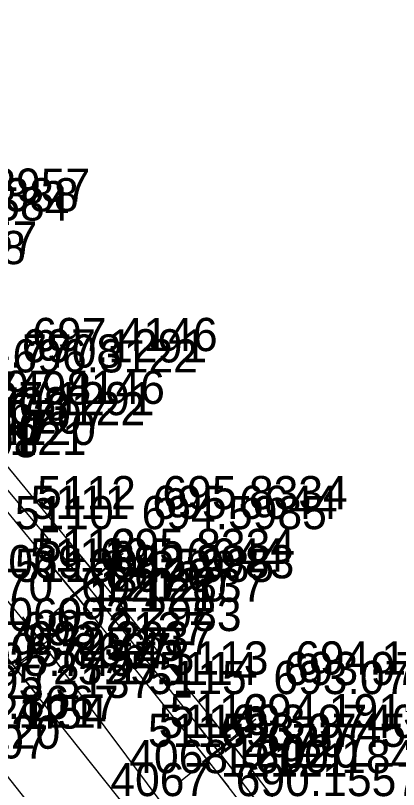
# Model space of a CAD drawing. Extents: x 1602514 to 1609837, y 863887 to 871157.
# Drawn here: x 1609338 to 1609425.2, y 864579.8 to 864755.9 of the extents above; entities that cross this region are included whole.
import ezdxf

# ---------------------------------------------------------------- set-up
doc = ezdxf.new("R2010")
doc.units = 0
for name, color, linetype in [('Default', 7, 'Continuous'), ('Survey-Point', 7, 'Continuous'), ('Survey-Text-Elevation', 7, 'Continuous'), ('Survey-Text-Feature', 7, 'Continuous'), ('Survey-Text-Name and Number', 7, 'Continuous')]:
    doc.layers.add(name, color=color, linetype=linetype)

msp = doc.modelspace()

# ---------------------------------------------------------------- linework, layer by layer
at = {"layer": 'Default'}
for points in [[(1609761.97, 863907.28), (1609738.08, 863963.79), (1609716.49, 864013), (1609684.47, 864070.97), (1609661.22, 864113.84), (1609637.73, 864170.53), (1609612.37, 864217.52), (1609582.99, 864268.15), (1609553.96, 864317.71), (1609520.91, 864373.9), (1609484.78, 864422.99), (1609446.86, 864468.2), (1609418.18, 864513.99), (1609377.46, 864568.48), (1609344.31, 864612.8), (1609304.89, 864660.73), (1609266.65, 864699.34), (1609223.93, 864742.15), (1609190.41, 864787.15), (1609146.47, 864834.28), (1609108.85, 864870.77), (1609064.82, 864911.72), (1609026.77, 864946.42)], [(1609761.97, 863907.28), (1609738.08, 863963.79), (1609716.49, 864013), (1609684.47, 864070.97), (1609661.22, 864113.84), (1609637.73, 864170.53), (1609612.37, 864217.52), (1609582.99, 864268.15), (1609553.96, 864317.71), (1609520.91, 864373.9), (1609484.78, 864422.99), (1609446.86, 864468.2), (1609418.18, 864513.99), (1609377.46, 864568.48), (1609344.31, 864612.8), (1609304.89, 864660.73), (1609266.65, 864699.34), (1609223.93, 864742.15), (1609190.41, 864787.15), (1609146.47, 864834.28), (1609108.85, 864870.77), (1609064.82, 864911.72), (1609026.77, 864946.42)], [(1609761.97, 863907.28), (1609738.08, 863963.79), (1609716.49, 864013), (1609684.47, 864070.97), (1609661.22, 864113.84), (1609637.73, 864170.53), (1609612.37, 864217.52), (1609582.99, 864268.15), (1609553.96, 864317.71), (1609520.91, 864373.9), (1609484.78, 864422.99), (1609446.86, 864468.2), (1609418.18, 864513.99), (1609377.46, 864568.48), (1609344.31, 864612.8), (1609304.89, 864660.73), (1609266.65, 864699.34), (1609223.93, 864742.15), (1609190.41, 864787.15), (1609146.47, 864834.28), (1609108.85, 864870.77), (1609064.82, 864911.72), (1609026.77, 864946.42)], [(1609205.73, 864800.47), (1609237.3, 864766.32), (1609268.57, 864732.05), (1609297.84, 864698.48), (1609326.86, 864664.49), (1609356.48, 864628.51), (1609386.66, 864590.9), (1609415.14, 864553.69), (1609443.92, 864514.93), (1609471.63, 864476.21), (1609497.49, 864438.76), (1609523.96, 864399.29), (1609548.52, 864361.14), (1609573.81, 864320.6), (1609597.33, 864281.9), (1609622.53, 864238.13), (1609646.78, 864195.03), (1609669.97, 864151.36), (1609691.72, 864109.29), (1609711.45, 864069.13), (1609732.23, 864025.54), (1609750.5, 863985.71), (1609769.14, 863942.98), (1609780.56, 863915.62)], [(1609205.73, 864800.47), (1609237.3, 864766.32), (1609268.57, 864732.05), (1609297.84, 864698.48), (1609326.86, 864664.49), (1609356.48, 864628.51), (1609386.66, 864590.9), (1609415.14, 864553.69), (1609443.92, 864514.93), (1609471.63, 864476.21), (1609497.49, 864438.76), (1609523.96, 864399.29), (1609548.52, 864361.14), (1609573.81, 864320.6), (1609597.33, 864281.9), (1609622.53, 864238.13), (1609646.78, 864195.03), (1609669.97, 864151.36), (1609691.72, 864109.29), (1609711.45, 864069.13), (1609732.23, 864025.54), (1609750.5, 863985.71), (1609769.14, 863942.98), (1609780.56, 863915.62)], [(1609205.73, 864800.47), (1609237.3, 864766.32), (1609268.57, 864732.05), (1609297.84, 864698.48), (1609326.86, 864664.49), (1609356.48, 864628.51), (1609386.66, 864590.9), (1609415.14, 864553.69), (1609443.92, 864514.93), (1609471.63, 864476.21), (1609497.49, 864438.76), (1609523.96, 864399.29), (1609548.52, 864361.14), (1609573.81, 864320.6), (1609597.33, 864281.9), (1609622.53, 864238.13), (1609646.78, 864195.03), (1609669.97, 864151.36), (1609691.72, 864109.29), (1609711.45, 864069.13), (1609732.23, 864025.54), (1609750.5, 863985.71), (1609769.14, 863942.98), (1609780.56, 863915.62)], [(1609203.42, 864797.93), (1609235.23, 864763.75), (1609266, 864729.47), (1609295.23, 864696.28), (1609324.46, 864661.92), (1609354.21, 864626.33), (1609384.15, 864588.51), (1609412.55, 864551.49), (1609441.75, 864512.62), (1609469.19, 864474.34), (1609495.01, 864436.89), (1609521.53, 864397.42), (1609546.24, 864359.02), (1609571.01, 864319.25), (1609594.82, 864280.17), (1609619.9, 864236.6), (1609644.21, 864192.95), (1609667.06, 864150.02), (1609688.84, 864107.82), (1609708.67, 864067.5), (1609729.29, 864023.82), (1609746.84, 863984.65), (1609765.97, 863941.3), (1609777.8, 863913.9)], [(1609203.42, 864797.93), (1609235.23, 864763.75), (1609266, 864729.47), (1609295.23, 864696.28), (1609324.46, 864661.92), (1609354.21, 864626.33), (1609384.15, 864588.51), (1609412.55, 864551.49), (1609441.75, 864512.62), (1609469.19, 864474.34), (1609495.01, 864436.89), (1609521.53, 864397.42), (1609546.24, 864359.02), (1609571.01, 864319.25), (1609594.82, 864280.17), (1609619.9, 864236.6), (1609644.21, 864192.95), (1609667.06, 864150.02), (1609688.84, 864107.82), (1609708.67, 864067.5), (1609729.29, 864023.82), (1609746.84, 863984.65), (1609765.97, 863941.3), (1609777.8, 863913.9)], [(1609203.42, 864797.93), (1609235.23, 864763.75), (1609266, 864729.47), (1609295.23, 864696.28), (1609324.46, 864661.92), (1609354.21, 864626.33), (1609384.15, 864588.51), (1609412.55, 864551.49), (1609441.75, 864512.62), (1609469.19, 864474.34), (1609495.01, 864436.89), (1609521.53, 864397.42), (1609546.24, 864359.02), (1609571.01, 864319.25), (1609594.82, 864280.17), (1609619.9, 864236.6), (1609644.21, 864192.95), (1609667.06, 864150.02), (1609688.84, 864107.82), (1609708.67, 864067.5), (1609729.29, 864023.82), (1609746.84, 863984.65), (1609765.97, 863941.3), (1609777.8, 863913.9)], [(1609201.09, 864795.88), (1609233.79, 864762.56), (1609263.61, 864727.34), (1609293.11, 864694.19), (1609322.35, 864659.64), (1609351.72, 864623.98), (1609381.71, 864586.46), (1609410.08, 864549.72), (1609438.97, 864509.94), (1609466.68, 864472.17), (1609492.31, 864435.06), (1609518.27, 864395.74), (1609543.67, 864357.28), (1609567.84, 864317.56), (1609591.63, 864277.71), (1609617.17, 864235.3), (1609641.66, 864191.29), (1609664.19, 864148.82), (1609685.82, 864106.64), (1609706.08, 864066.32), (1609726.82, 864022.26), (1609744, 863983.05), (1609763.61, 863940.31), (1609775.77, 863911.75)], [(1609201.09, 864795.88), (1609233.79, 864762.56), (1609263.61, 864727.34), (1609293.11, 864694.19), (1609322.35, 864659.64), (1609351.72, 864623.98), (1609381.71, 864586.46), (1609410.08, 864549.72), (1609438.97, 864509.94), (1609466.68, 864472.17), (1609492.31, 864435.06), (1609518.27, 864395.74), (1609543.67, 864357.28), (1609567.84, 864317.56), (1609591.63, 864277.71), (1609617.17, 864235.3), (1609641.66, 864191.29), (1609664.19, 864148.82), (1609685.82, 864106.64), (1609706.08, 864066.32), (1609726.82, 864022.26), (1609744, 863983.05), (1609763.61, 863940.31), (1609775.77, 863911.75)], [(1609201.09, 864795.88), (1609233.79, 864762.56), (1609263.61, 864727.34), (1609293.11, 864694.19), (1609322.35, 864659.64), (1609351.72, 864623.98), (1609381.71, 864586.46), (1609410.08, 864549.72), (1609438.97, 864509.94), (1609466.68, 864472.17), (1609492.31, 864435.06), (1609518.27, 864395.74), (1609543.67, 864357.28), (1609567.84, 864317.56), (1609591.63, 864277.71), (1609617.17, 864235.3), (1609641.66, 864191.29), (1609664.19, 864148.82), (1609685.82, 864106.64), (1609706.08, 864066.32), (1609726.82, 864022.26), (1609744, 863983.05), (1609763.61, 863940.31), (1609775.77, 863911.75)], [(1609740.82, 863897.86), (1609716.21, 863953.08), (1609693.22, 864003.93), (1609667.73, 864057.17), (1609643.35, 864107.11), (1609616.65, 864158.1), (1609590.74, 864208), (1609561.89, 864255.7), (1609531.79, 864306.57), (1609498.86, 864358.06), (1609466.5, 864405.68), (1609432.33, 864455.84), (1609395.95, 864506.97), (1609360.1, 864552.55), (1609324.45, 864597.57), (1609287.85, 864643.62), (1609251.51, 864687.92), (1609211.37, 864729.97)], [(1609740.82, 863897.86), (1609716.21, 863953.08), (1609693.22, 864003.93), (1609667.73, 864057.17), (1609643.35, 864107.11), (1609616.65, 864158.1), (1609590.74, 864208), (1609561.89, 864255.7), (1609531.79, 864306.57), (1609498.86, 864358.06), (1609466.5, 864405.68), (1609432.33, 864455.84), (1609395.95, 864506.97), (1609360.1, 864552.55), (1609324.45, 864597.57), (1609287.85, 864643.62), (1609251.51, 864687.92), (1609211.37, 864729.97)], [(1609740.82, 863897.86), (1609716.21, 863953.08), (1609693.22, 864003.93), (1609667.73, 864057.17), (1609643.35, 864107.11), (1609616.65, 864158.1), (1609590.74, 864208), (1609561.89, 864255.7), (1609531.79, 864306.57), (1609498.86, 864358.06), (1609466.5, 864405.68), (1609432.33, 864455.84), (1609395.95, 864506.97), (1609360.1, 864552.55), (1609324.45, 864597.57), (1609287.85, 864643.62), (1609251.51, 864687.92), (1609211.37, 864729.97)], [(1609413.15, 864514.49), (1609373.15, 864563.25), (1609337.94, 864607.46), (1609298.07, 864652.34), (1609266.6, 864692.01), (1609248.86, 864709.54)], [(1609413.15, 864514.49), (1609373.15, 864563.25), (1609337.94, 864607.46), (1609298.07, 864652.34), (1609266.6, 864692.01), (1609248.86, 864709.54)], [(1609413.15, 864514.49), (1609373.15, 864563.25), (1609337.94, 864607.46), (1609298.07, 864652.34), (1609266.6, 864692.01), (1609248.86, 864709.54)]]:
    msp.add_lwpolyline(points, dxfattribs=at)
at = {"layer": 'Survey-Point'}
for p, q in [((1609361.45, 864622.48), (1609351.52, 864634.54)), ((1609361.45, 864622.48), (1609351.52, 864634.54)), ((1609359.22, 864620.33), (1609349.2, 864632.32)), ((1609359.22, 864620.33), (1609349.2, 864632.32)), ((1609362.51, 864633.48), (1609350.45, 864623.54)), ((1609362.51, 864633.48), (1609350.45, 864623.54)), ((1609360.21, 864631.34), (1609348.22, 864621.32)), ((1609360.21, 864631.34), (1609348.22, 864621.32)), ((1609357.75, 864628.94), (1609345.68, 864619.01)), ((1609357.75, 864628.94), (1609345.68, 864619.01)), ((1609356.68, 864617.94), (1609346.75, 864630.01)), ((1609356.68, 864617.94), (1609346.75, 864630.01)), ((1609339.63, 864619.06), (1609348.99, 864606.55)), ((1609339.63, 864619.06), (1609348.99, 864606.55)), ((1609338.06, 864608.12), (1609350.57, 864617.48)), ((1609338.06, 864608.12), (1609350.57, 864617.48)), ((1609333.08, 864613.57), (1609342.81, 864601.35)), ((1609333.08, 864613.57), (1609342.81, 864601.35)), ((1609331.83, 864602.59), (1609344.05, 864612.32)), ((1609331.83, 864602.59), (1609344.05, 864612.32)), ((1609391.55, 864584.81), (1609381.77, 864596.99)), ((1609391.55, 864584.81), (1609381.77, 864596.99)), ((1609392.75, 864595.79), (1609380.56, 864586.01)), ((1609392.75, 864595.79), (1609380.56, 864586.01)), ((1609390.28, 864593.36), (1609378.03, 864583.66)), ((1609390.28, 864593.36), (1609378.03, 864583.66)), ((1609389, 864582.38), (1609379.3, 864594.63)), ((1609389, 864582.38), (1609379.3, 864594.63)), ((1609386.59, 864580.35), (1609376.83, 864592.56)), ((1609386.59, 864580.35), (1609376.83, 864592.56)), ((1609387.82, 864591.33), (1609375.61, 864581.58)), ((1609387.82, 864591.33), (1609375.61, 864581.58))]:
    msp.add_line(p, q, dxfattribs=at)

# ---------------------------------------------------------------- texts
at = {"layer": 'Survey-Text-Elevation'}
for s, p in [('698.8957', (1609312.84, 864713.48)), ('698.5388', (1609310.23, 864711.28)), ('697.8584', (1609308.11, 864709.19)), ('698.8957', (1609300.84, 864701.48)), ('698.5388', (1609298.23, 864699.28)), ('697.4146', (1609341.86, 864679.49)), ('694.7708', (1609319.89, 864675.73)), ('697.1291', (1609339.46, 864676.92)), ('696.3122', (1609337.35, 864674.64)), ('694.7498', (1609313.07, 864667.34)), ('697.4146', (1609329.86, 864667.49)), ('697.1291', (1609327.46, 864664.92)), ('694.7708', (1609307.89, 864663.73)), ('696.3122', (1609325.35, 864662.64)), ('697.2347', (1609302.85, 864658.62)), ('694.7498', (1609301.07, 864655.34)), ('695.8334', (1609371.48, 864643.51)), ('695.6644', (1609369.21, 864641.33)), ('694.5985', (1609366.72, 864638.98)), ('695.8334', (1609359.48, 864631.51)), ('695.6644', (1609357.21, 864629.33)), ('692.2983', (1609359.31, 864627.8)), ('694.5985', (1609354.72, 864626.98)), ('692.2837', (1609352.94, 864622.46)), ('692.2983', (1609347.31, 864615.8)), ('695.3137', (1609339.45, 864612.57)), ('692.2837', (1609340.94, 864610.46)), ('695.8667', (1609331.35, 864607.8)), ('695.7454', (1609328.63, 864605.59)), ('694.1915', (1609401.66, 864605.9)), ('693.9740', (1609399.15, 864603.51)), ('693.0745', (1609396.71, 864601.46)), ('695.3137', (1609327.45, 864600.57)), ('695.8667', (1609319.35, 864595.8)), ('695.7454', (1609316.63, 864593.59)), ('694.1915', (1609389.66, 864593.9)), ('693.9740', (1609387.15, 864591.51)), ('693.0745', (1609384.71, 864589.46)), ('690.1844', (1609392.46, 864583.48)), ('690.1557', (1609388.15, 864578.25))]:
    msp.add_text(s, height=7.56, dxfattribs=at).set_placement(p)
at = {"layer": 'Survey-Text-Feature'}
for s, p in [('207', (1609329.86, 864660.71)), ('207', (1609341.86, 864660.71)), ('120', (1609327.46, 864658.14)), ('120', (1609339.46, 864658.14)), ('121', (1609325.35, 864655.86)), ('121', (1609337.35, 864655.86)), ('207', (1609359.48, 864624.73)), ('207', (1609371.48, 864624.73)), ('120', (1609357.21, 864622.55)), ('120', (1609369.21, 864622.55)), ('121', (1609354.72, 864620.2)), ('121', (1609366.72, 864620.2)), ('725', (1609347.31, 864609.02)), ('725', (1609359.31, 864609.02)), ('725.1', (1609340.94, 864603.68)), ('725.1', (1609352.94, 864603.68)), ('121', (1609327.45, 864593.79)), ('121', (1609339.45, 864593.79)), ('120', (1609331.35, 864589.02)), ('207', (1609328.63, 864586.81)), ('207', (1609389.66, 864587.12)), ('207', (1609401.66, 864587.12)), ('120', (1609387.15, 864584.73)), ('120', (1609399.15, 864584.73)), ('121', (1609384.71, 864582.68)), ('121', (1609396.71, 864582.68))]:
    msp.add_text(s, height=7.56, dxfattribs=at).set_placement(p)
at = {"layer": 'Survey-Text-Name and Number'}
for s, p in [('5112', (1609342.94, 864643.51)), ('5111', (1609341.45, 864641.33)), ('5110', (1609337.87, 864638.98)), ('5112', (1609342.94, 864631.51)), ('4069', (1609330.77, 864627.8)), ('5111', (1609341.33, 864629.33)), ('5110', (1609337.88, 864626.98)), ('4070', (1609324.1, 864622.46)), ('4069', (1609330.77, 864615.8)), ('4070', (1609324.11, 864610.46)), ('5113', (1609373.11, 864605.9)), ('5114', (1609370.61, 864603.51)), ('5115', (1609368.16, 864601.46)), ('5113', (1609373.11, 864593.9)), ('5114', (1609370.61, 864591.51)), ('5115', (1609368.16, 864589.46)), ('4068', (1609363.91, 864583.48)), ('4067', (1609359.61, 864578.25))]:
    msp.add_text(s, height=7.56, dxfattribs=at).set_placement(p)

doc.saveas('drawing.dxf')
